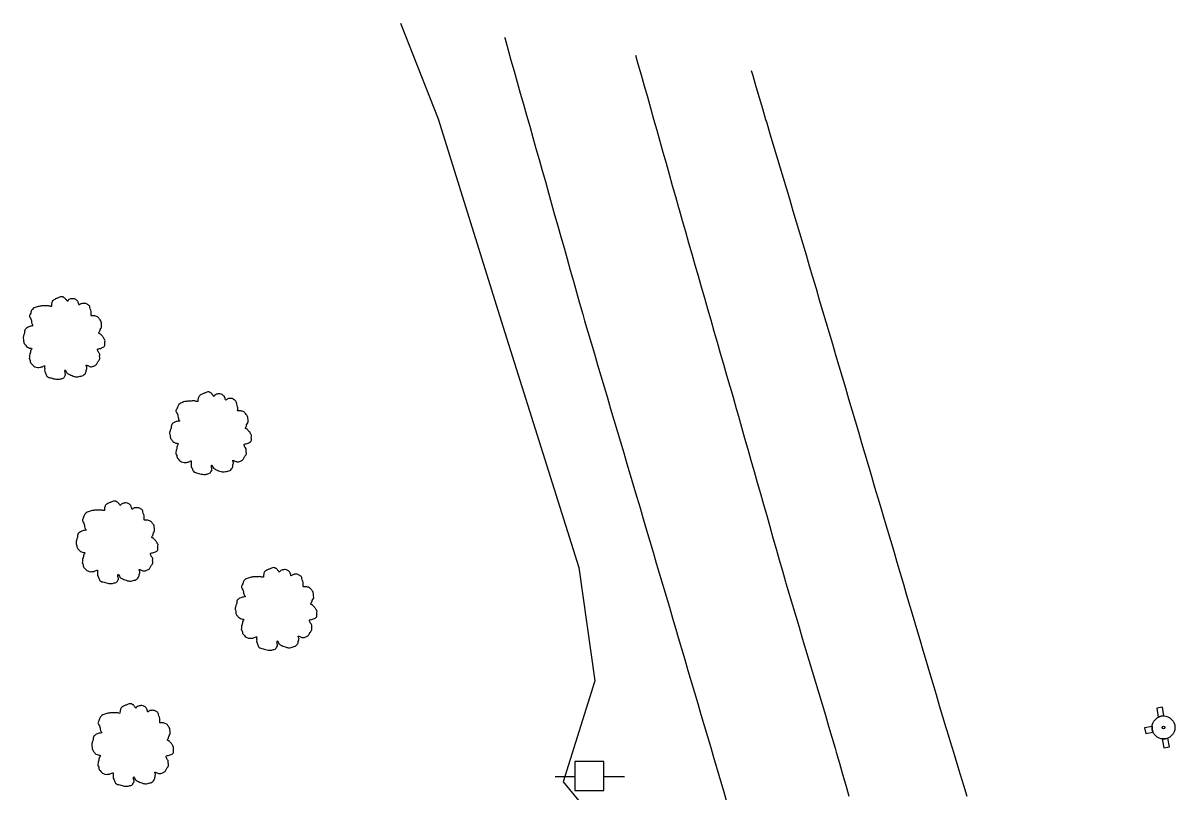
# Model space of a CAD drawing. Extents: x 1901471 to 1963503, y 756461 to 799997.
# Drawn here: x 1941649.8 to 1941750, y 780558.1 to 780625.1 of the extents above; entities that cross this region are included whole.
import ezdxf

# ---------------------------------------------------------------- set-up
doc = ezdxf.new("R2010")
doc.units = 0
for name, color, linetype in [('Default', 7, 'Continuous'), ('RD_EX_Road', 7, 'Continuous'), ('RD_EX_UT', 7, 'Continuous'), ('RD_EX_VEG', 7, 'Continuous')]:
    doc.layers.add(name, color=color, linetype=linetype)

# ---------------------------------------------------------------- blocks, each defined once
blk = doc.blocks.new('PP')
at = {"layer": 'RD_EX_UT'}
for p, q in [((2.49, 2.51), (-2.51, 2.51)), ((-2.51, 2.51), (-2.51, -2.49)), ((2.49, -2.49), (2.49, 2.51)), ((-5.94, -0.05), (-2.47, -0.05)), ((2.42, -0.05), (6.06, -0.05)), ((-2.51, -2.49), (2.49, -2.49))]:
    blk.add_line(p, q, dxfattribs=at)
blk = doc.blocks.new('T2')
at = {"layer": 'RD_EX_VEG'}
for points in [[(0.05, 7.21), (-0.25, 7.24), (-0.57, 7.14), (-0.82, 7.04), (-1.05, 6.96), (-1.27, 6.86), (-1.57, 6.69), (-1.8, 6.49), (-1.92, 6.24), (-1.97, 6.01), (-2.02, 5.74), (-2.02, 5.56), (-2.15, 5.54), (-2.3, 5.56), (-2.55, 5.64), (-2.8, 5.64), (-3.05, 5.64), (-3.4, 5.61), (-3.75, 5.61), (-4.02, 5.56), (-4.35, 5.51), (-4.72, 5.39), (-5.07, 5.26), (-5.37, 5.01), (-5.62, 4.54), (-5.75, 4.19), (-5.9, 3.94), (-5.75, 3.49), (-5.57, 3.14), (-5.55, 2.94), (-5.47, 2.52), (-5.37, 2.29), (-5.25, 2.09), (-5.32, 2.07), (-5.7, 2.02), (-6, 1.92), (-6.42, 1.69), (-6.64, 1.47), (-6.74, 1.14), (-6.77, 0.79), (-6.87, 0.59), (-6.94, 0.32), (-6.97, 0.24), (-7.02, -0.08), (-6.92, -0.53), (-6.89, -0.88), (-6.77, -1.11), (-6.62, -1.28), (-6.44, -1.53), (-6.05, -1.76), (-5.72, -1.86), (-5.52, -1.88), (-5.7, -2.38), (-5.75, -2.73), (-5.87, -3.13), (-5.87, -3.21), (-5.92, -3.68), (-5.77, -4.01), (-5.7, -4.38), (-5.52, -4.61), (-5.25, -4.91), (-4.92, -5.13), (-4.42, -5.26), (-4.02, -5.23), (-3.45, -5.06), (-3.2, -4.98), (-3.22, -5.16), (-3.2, -5.53), (-3.2, -5.96), (-3.05, -6.28), (-2.95, -6.56), (-2.8, -6.81), (-2.47, -7.03), (-2.07, -7.11), (-1.65, -7.26), (-1.2, -7.33), (-0.7, -7.36), (-0.1, -7.21), (0.18, -7.08), (0.28, -6.91), (0.48, -6.53), (0.43, -6.31), (0.45, -5.71), (0.55, -5.88), (0.73, -6.23), (1.23, -6.53), (1.63, -6.71), (2.1, -6.86), (2.4, -6.93), (2.88, -6.86), (3.25, -6.78), (3.63, -6.66), (3.93, -6.38), (4.1, -6.11), (4.15, -5.83), (4.23, -5.46), (4.28, -5.28)], [(4.28, -5.28), (4.2, -5.11), (4.15, -4.86), (4.23, -4.88), (4.4, -4.93), (4.68, -5.06), (4.9, -5.13), (5.23, -5.11), (5.5, -5.01), (5.95, -4.73), (6.22, -4.26), (6.5, -3.86), (6.57, -3.53), (6.52, -3.31), (6.5, -2.81), (6.3, -2.56), (6.25, -2.43), (6.15, -2.03), (6.22, -1.98), (6.5, -1.93), (6.87, -1.81), (7.15, -1.68), (7.37, -1.51), (7.45, -1.28), (7.42, -0.88), (7.47, -0.48), (7.4, -0.33), (7.3, -0.18), (7.22, 0.02), (7.07, 0.17), (6.97, 0.32), (6.87, 0.42), (6.75, 0.57), (6.57, 0.69), (6.42, 0.74), (6.37, 0.89), (6.52, 1.09), (6.57, 1.19), (6.6, 1.42), (6.82, 1.77), (6.87, 2.17), (6.82, 2.59), (6.77, 2.87), (6.62, 3.14), (6.42, 3.39), (6.3, 3.56), (6.12, 3.69), (5.8, 3.81), (5.55, 3.86), (5.2, 3.86), (5, 3.91), (5.03, 3.96), (5.03, 4.11), (5.03, 4.39), (4.95, 4.84), (4.8, 5.34), (4.8, 5.36), (4.7, 5.61), (4.48, 5.81), (4.3, 5.91), (4.1, 6.04), (3.85, 6.06), (3.55, 6.06), (3.28, 6.01), (3.08, 5.91), (2.9, 5.79), (2.83, 5.94), (2.73, 6.24), (2.68, 6.39), (2.53, 6.56), (2.3, 6.76), (1.85, 6.89), (1.23, 6.81), (0.93, 6.61), (0.78, 6.44), (0.73, 6.56), (0.53, 6.76), (0.43, 6.94), (0.25, 7.06), (0.1, 7.16), (0, 7.21)]]:
    blk.add_spline(points, degree=3, dxfattribs=at)

msp = doc.modelspace()

# ---------------------------------------------------------------- linework, layer by layer
at = {"layer": 'RD_EX_Road'}
for points in [[(1941691.7, 780623.83), (1941691.72, 780623.78), (1941691.99, 780622.81), (1941692.26, 780621.85), (1941692.53, 780620.89), (1941692.8, 780619.93), (1941693.07, 780618.96), (1941693.35, 780618), (1941693.62, 780617.04), (1941693.89, 780616.08), (1941694.16, 780615.11), (1941694.43, 780614.15), (1941694.7, 780613.19), (1941694.97, 780612.23), (1941695.25, 780611.27), (1941695.52, 780610.3), (1941695.79, 780609.34), (1941696.06, 780608.38), (1941696.33, 780607.42), (1941696.6, 780606.45), (1941696.88, 780605.49), (1941697.15, 780604.53), (1941697.42, 780603.57), (1941697.69, 780602.61), (1941697.96, 780601.64), (1941698.23, 780600.68), (1941698.51, 780599.72), (1941698.66, 780599.16), (1941698.95, 780598.2), (1941699.23, 780597.24), (1941699.52, 780596.28), (1941699.8, 780595.32), (1941700.08, 780594.36), (1941700.37, 780593.4), (1941700.65, 780592.44), (1941700.93, 780591.49), (1941701.22, 780590.53), (1941701.5, 780589.57), (1941701.78, 780588.61), (1941702.07, 780587.65), (1941702.35, 780586.69), (1941702.64, 780585.73), (1941702.92, 780584.77), (1941703.2, 780583.81), (1941703.49, 780582.86), (1941703.77, 780581.9), (1941704.05, 780580.94), (1941704.34, 780579.98), (1941704.62, 780579.02), (1941704.9, 780578.06), (1941705.19, 780577.1), (1941705.47, 780576.14), (1941705.76, 780575.19), (1941706.04, 780574.23), (1941706.32, 780573.27), (1941706.61, 780572.31), (1941706.82, 780571.59), (1941707.1, 780570.63), (1941707.38, 780569.67), (1941707.66, 780568.71), (1941707.95, 780567.75), (1941708.23, 780566.8), (1941708.51, 780565.84), (1941708.79, 780564.88), (1941709.08, 780563.92), (1941709.36, 780562.96), (1941709.64, 780562), (1941709.92, 780561.04), (1941710.2, 780560.08), (1941710.49, 780559.12), (1941710.77, 780558.16), (1941711.05, 780557.2)], [(1941703.1, 780622.28), (1941703.31, 780621.52), (1941703.59, 780620.56), (1941703.86, 780619.6), (1941704.13, 780618.64), (1941704.4, 780617.68), (1941704.67, 780616.71), (1941704.94, 780615.75), (1941705.21, 780614.79), (1941705.48, 780613.83), (1941705.75, 780612.86), (1941706.02, 780611.9), (1941706.3, 780610.94), (1941706.57, 780609.98), (1941706.84, 780609.01), (1941706.89, 780608.83), (1941707.17, 780607.87), (1941707.44, 780606.91), (1941707.72, 780605.95), (1941707.99, 780604.98), (1941708.27, 780604.02), (1941708.54, 780603.06), (1941708.82, 780602.1), (1941709.09, 780601.14), (1941709.37, 780600.18), (1941709.65, 780599.22), (1941709.92, 780598.26), (1941710.2, 780597.3), (1941710.47, 780596.33), (1941710.75, 780595.37), (1941711.02, 780594.41), (1941711.3, 780593.45), (1941711.58, 780592.49), (1941711.85, 780591.53), (1941712.05, 780590.85), (1941712.32, 780589.89), (1941712.59, 780588.93), (1941712.87, 780587.97), (1941713.14, 780587.01), (1941713.41, 780586.04), (1941713.69, 780585.08), (1941713.96, 780584.12), (1941714.24, 780583.16), (1941714.51, 780582.2), (1941714.78, 780581.24), (1941715.06, 780580.27), (1941715.33, 780579.31), (1941715.61, 780578.35), (1941715.88, 780577.39), (1941716.15, 780576.43), (1941716.18, 780576.32), (1941716.47, 780575.36), (1941716.76, 780574.41), (1941717.04, 780573.45), (1941717.33, 780572.49), (1941717.61, 780571.53), (1941717.9, 780570.57), (1941718.19, 780569.61), (1941718.47, 780568.66), (1941718.76, 780567.7), (1941719.04, 780566.74), (1941719.33, 780565.78), (1941719.62, 780564.82), (1941719.9, 780563.86), (1941720.19, 780562.91), (1941720.47, 780561.95), (1941720.57, 780561.61), (1941720.84, 780560.65), (1941721.12, 780559.69), (1941721.39, 780558.73), (1941721.66, 780557.76)], [(1941731.96, 780557.73), (1941731.67, 780558.69), (1941731.38, 780559.64), (1941731.09, 780560.6), (1941730.79, 780561.56), (1941730.5, 780562.51), (1941730.21, 780563.47), (1941730.13, 780563.72), (1941729.85, 780564.68), (1941729.56, 780565.64), (1941729.28, 780566.6), (1941728.99, 780567.56), (1941728.71, 780568.52), (1941728.43, 780569.48), (1941728.14, 780570.44), (1941727.86, 780571.39), (1941727.57, 780572.35), (1941727.29, 780573.31), (1941727.01, 780574.27), (1941726.72, 780575.23), (1941726.44, 780576.19), (1941726.15, 780577.15), (1941725.87, 780578.11), (1941725.59, 780579.06), (1941725.3, 780580.02), (1941725.02, 780580.98), (1941724.73, 780581.94), (1941724.5, 780582.74), (1941724.22, 780583.7), (1941723.93, 780584.65), (1941723.65, 780585.61), (1941723.37, 780586.57), (1941723.08, 780587.53), (1941722.8, 780588.49), (1941722.52, 780589.45), (1941722.24, 780590.41), (1941721.95, 780591.37), (1941721.67, 780592.33), (1941721.39, 780593.29), (1941721.1, 780594.25), (1941720.82, 780595.2), (1941720.54, 780596.16), (1941720.26, 780597.12), (1941719.97, 780598.08), (1941719.69, 780599.04), (1941719.41, 780600), (1941719.12, 780600.96), (1941718.84, 780601.92), (1941718.54, 780602.94), (1941718.25, 780603.9), (1941717.97, 780604.85), (1941717.68, 780605.81), (1941717.4, 780606.77), (1941717.11, 780607.73), (1941716.82, 780608.69), (1941716.54, 780609.65), (1941716.25, 780610.6), (1941715.97, 780611.56), (1941715.68, 780612.52), (1941715.39, 780613.48), (1941715.11, 780614.44), (1941714.82, 780615.39), (1941714.54, 780616.35), (1941714.45, 780616.63), (1941714.17, 780617.59), (1941713.89, 780618.55), (1941713.61, 780619.51), (1941713.33, 780620.47), (1941713.2, 780620.9)]]:
    msp.add_lwpolyline(points, dxfattribs=at)
at = {"layer": 'RD_EX_UT'}
for p, q in [((1941748.94, 780565.52), (1941748.45, 780565.43)), ((1941748.45, 780565.43), (1941748.59, 780564.64)), ((1941749.08, 780564.75), (1941748.94, 780565.52)), ((1941748.04, 780563.85), (1941747.4, 780563.73)), ((1941747.4, 780563.73), (1941747.49, 780563.24)), ((1941747.49, 780563.24), (1941748.12, 780563.35)), ((1941748.92, 780562.75), (1941749.06, 780561.99)), ((1941749.06, 780561.99), (1941749.55, 780562.07)), ((1941749.55, 780562.07), (1941749.42, 780562.82))]:
    msp.add_line(p, q, dxfattribs=at)
for radius in [1, 0.125]:
    msp.add_circle((1941749.04, 780563.75), radius, dxfattribs=at)
for start, end in [(174.2455, 203.2128), (87.685, 116.6613), (263.3387, 292.315)]:
    msp.add_arc((1941749.04, 780563.75), 1, start, end, dxfattribs=at)
at = {"layer": 'RD_EX_VEG'}
msp.add_lwpolyline([(1941682.65, 780625.07), (1941685.91, 780616.72), (1941691.55, 780598.68), (1941698.16, 780577.68), (1941699.55, 780567.82), (1941696.8, 780559.02), (1941702.15, 780552.55), (1941699.76, 780544.87), (1941684.11, 780534.64), (1941675.25, 780524.24), (1941672.72, 780509.9), (1941672.84, 780492.06)], dxfattribs=at)

# ---------------------------------------------------------------- block references
at = {"layer": 'Default', "xscale": 0.5039370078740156, "yscale": 0.5039370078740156}
msp.add_blockref('PP', (1941699.09, 780559.51), dxfattribs=at)
at = {"layer": 'RD_EX_VEG', "xscale": 0.4921259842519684, "yscale": 0.4921259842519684}
for p in [(1941653.26, 780597.68), (1941666.01, 780589.4), (1941657.87, 780579.9), (1941671.71, 780574.1), (1941659.23, 780562.26)]:
    msp.add_blockref('T2', p, dxfattribs=at)

doc.saveas('drawing.dxf')
